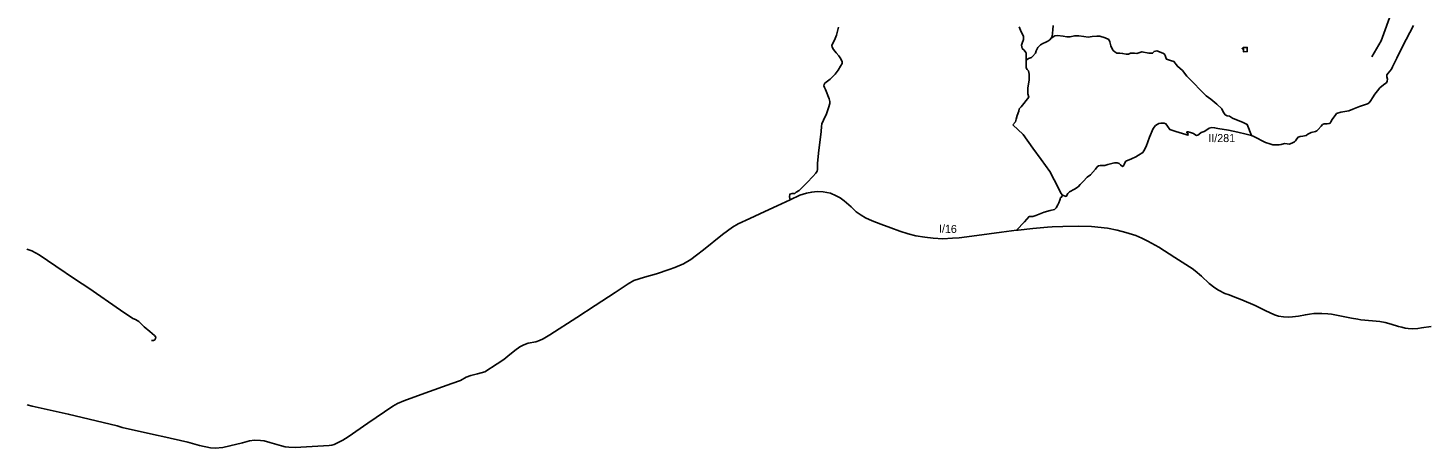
# Model space of a CAD drawing. Extents: x -789162 to -606354, y -1062736 to -945481.
# Drawn here: x -703238 to -677029, y -1012780 to -1004905 of the extents above; entities that cross this region are included whole.
import ezdxf

# ---------------------------------------------------------------- set-up
doc = ezdxf.new("R2010")
doc.units = 0
for name, color, linetype in [('_SIRSI VZTAHY_OP vodnich zdroju II stupne', 7, 'Continuous'), ('_SIRSI VZTAHY_SILNICE I a II TRIDY_STAV POPIS', 7, 'Continuous'), ('_SIRSI VZTAHY_SILNICE I TRIDY_STAV', 7, 'Continuous'), ('_SIRSI VZTAHY_SILNICE II TRIDY_STAV', 7, 'Continuous'), ('_SIRSI VZTAHY_SILNICE III TRIDY_STAV', 7, 'Continuous'), ('_SIRSI VZTAHY_VTL PLYNOVOD', 7, 'Continuous')]:
    doc.layers.add(name, color=color, linetype=linetype)

msp = doc.modelspace()

# ---------------------------------------------------------------- linework, layer by layer
at = {"layer": '_SIRSI VZTAHY_OP vodnich zdroju II stupne'}
msp.add_lwpolyline([(-680445, -1005270), (-680379, -1005270), (-680381, -1005310), (-680381, -1005349), (-680443, -1005350), (-680453, -1005347), (-680451, -1005337), (-680450, -1005321), (-680450, -1005300), (-680454, -1005298), (-680475, -1005293), (-680473, -1005290), (-680467, -1005282), (-680462, -1005277), (-680454, -1005273)], close=True, dxfattribs=at)
at = {"layer": '_SIRSI VZTAHY_SILNICE I TRIDY_STAV'}
for points in [[(-684708, -1008698), (-684989, -1008735), (-685449, -1008797), (-685779, -1008841), (-685906, -1008848), (-686088, -1008856), (-686268, -1008848), (-686424, -1008829), (-686596, -1008799), (-686736, -1008763), (-686896, -1008714), (-687062, -1008651), (-687248, -1008581), (-687415, -1008520), (-687534, -1008465), (-687620, -1008414), (-687711, -1008350), (-687805, -1008257), (-687934, -1008147), (-688010, -1008092), (-688088, -1008052), (-688196, -1008005), (-688332, -1007978), (-688446, -1007969), (-688545, -1007982), (-688643, -1008001), (-688768, -1008041), (-688948, -1008128)], [(-688948, -1008128), (-689191, -1008240), (-689422, -1008348), (-689707, -1008475), (-689925, -1008579), (-690033, -1008642), (-690218, -1008780), (-690575, -1009064), (-690704, -1009163), (-690814, -1009243), (-690950, -1009326), (-691111, -1009398), (-691217, -1009434), (-691458, -1009512), (-691682, -1009580), (-691881, -1009641), (-691987, -1009703), (-692228, -1009864), (-692603, -1010107), (-692948, -1010331), (-693456, -1010657), (-693577, -1010734), (-693649, -1010767), (-693719, -1010791), (-693860, -1010816), (-693941, -1010846), (-694019, -1010880), (-694108, -1010950), (-694241, -1011060), (-694318, -1011123), (-694442, -1011204), (-694673, -1011352), (-694813, -1011390), (-694936, -1011419), (-695022, -1011449), (-695128, -1011513), (-695293, -1011572), (-695795, -1011752), (-696193, -1011896), (-696311, -1011944), (-696396, -1011995), (-696868, -1012317), (-697234, -1012571), (-697334, -1012630), (-697499, -1012713), (-697541, -1012725), (-697592, -1012732), (-698227, -1012768), (-698350, -1012761), (-698418, -1012755), (-698483, -1012740), (-698705, -1012675), (-698807, -1012645), (-698881, -1012639), (-698993, -1012634), (-699082, -1012643), (-699216, -1012681), (-699453, -1012740), (-699588, -1012768), (-699726, -1012780), (-699815, -1012776), (-700022, -1012730), (-700244, -1012672), (-700708, -1012567), (-700831, -1012537), (-701474, -1012393), (-701568, -1012366)], [(-676933, -1010499), (-677113, -1010529), (-677182, -1010538), (-677290, -1010543), (-677362, -1010540), (-677421, -1010531), (-677485, -1010515), (-677546, -1010499), (-677681, -1010456), (-677795, -1010425), (-677896, -1010408), (-678032, -1010393), (-678254, -1010374), (-678305, -1010367), (-678423, -1010348), (-678709, -1010289), (-678804, -1010272), (-678870, -1010264), (-678982, -1010255), (-679135, -1010259), (-679211, -1010268), (-679291, -1010281), (-679420, -1010308), (-679533, -1010323), (-679613, -1010329), (-679702, -1010323), (-679793, -1010308), (-679867, -1010285), (-680045, -1010200), (-680233, -1010105), (-680485, -1009999), (-680644, -1009938), (-680720, -1009910), (-680803, -1009881), (-680921, -1009819), (-680989, -1009775), (-681095, -1009696), (-681241, -1009561), (-681357, -1009459), (-681416, -1009415), (-681465, -1009383), (-681740, -1009208), (-682037, -1009017), (-682244, -1008901), (-682354, -1008848), (-682468, -1008797), (-682655, -1008738), (-682818, -1008697), (-682998, -1008659), (-683298, -1008628), (-683539, -1008619), (-683840, -1008625), (-684037, -1008636), (-684128, -1008642), (-684399, -1008664), (-684674, -1008693), (-684708, -1008698)], [(-703257, -1009051), (-703164, -1009086), (-703097, -1009121), (-703030, -1009158), (-702715, -1009373), (-702350, -1009618), (-702098, -1009784), (-701501, -1010194), (-701273, -1010349), (-701223, -1010368), (-701159, -1010409), (-701060, -1010506), (-700955, -1010594), (-700865, -1010672), (-700844, -1010704), (-700847, -1010725), (-700859, -1010751), (-700884, -1010764), (-700924, -1010767)], [(-703251, -1011972), (-703162, -1011995), (-702484, -1012145), (-701568, -1012366)]]:
    msp.add_lwpolyline(points, dxfattribs=at)
at = {"layer": '_SIRSI VZTAHY_SILNICE II TRIDY_STAV'}
for points in [[(-677262, -1004859), (-677399, -1005119), (-677532, -1005375), (-677574, -1005469), (-677655, -1005635), (-677678, -1005679), (-677736, -1005754), (-677761, -1005783), (-677763, -1005796), (-677763, -1005823), (-677753, -1005864), (-677757, -1005900), (-677772, -1005931), (-677801, -1005950), (-677855, -1005998), (-677892, -1006025), (-677938, -1006083), (-677986, -1006145), (-678032, -1006216), (-678063, -1006262), (-678096, -1006310), (-678126, -1006327), (-678275, -1006377), (-678402, -1006427), (-678473, -1006458), (-678627, -1006485), (-678706, -1006506), (-678735, -1006543), (-678773, -1006601), (-678790, -1006624), (-678812, -1006664), (-678827, -1006687), (-678844, -1006695), (-678885, -1006701), (-678937, -1006703), (-678967, -1006712), (-678996, -1006745), (-679048, -1006807), (-679075, -1006832), (-679102, -1006847), (-679181, -1006862), (-679208, -1006876), (-679245, -1006897), (-679277, -1006920), (-679339, -1006932), (-679387, -1006941), (-679427, -1006953), (-679452, -1006982), (-679474, -1007018), (-679493, -1007041), (-679545, -1007066), (-679593, -1007082), (-679629, -1007078), (-679685, -1007074), (-679743, -1007088), (-679785, -1007099), (-679853, -1007099), (-679901, -1007095), (-679959, -1007080), (-680041, -1007051), (-680114, -1007016), (-680184, -1006976), (-680255, -1006937), (-680303, -1006924)], [(-688043, -1004891), (-688082, -1005038), (-688121, -1005132), (-688158, -1005204), (-688167, -1005236), (-688165, -1005267), (-688139, -1005308), (-688084, -1005371), (-688036, -1005427), (-688000, -1005484), (-687976, -1005538), (-687974, -1005571), (-688006, -1005623), (-688050, -1005695), (-688108, -1005771), (-688199, -1005862), (-688299, -1005940), (-688313, -1005966), (-688315, -1005990), (-688306, -1006023), (-688287, -1006056), (-688217, -1006232), (-688208, -1006282), (-688206, -1006323), (-688232, -1006405), (-688269, -1006514), (-688326, -1006634), (-688356, -1006703), (-688361, -1006753), (-688371, -1006847), (-688417, -1007253), (-688439, -1007447), (-688439, -1007466), (-688439, -1007520), (-688439, -1007557), (-688443, -1007590), (-688469, -1007627), (-688526, -1007688), (-688628, -1007801), (-688730, -1007901), (-688780, -1007953), (-688834, -1007986), (-688863, -1008007), (-688912, -1008009), (-688958, -1008023), (-688960, -1008070), (-688948, -1008128)], [(-680303, -1006924), (-680401, -1006899), (-680555, -1006860), (-680732, -1006824), (-680934, -1006787), (-680992, -1006776), (-681044, -1006774), (-681092, -1006782), (-681140, -1006812), (-681186, -1006845), (-681242, -1006862), (-681279, -1006893), (-681308, -1006916), (-681333, -1006924), (-681365, -1006903), (-681385, -1006884), (-681444, -1006866), (-681490, -1006853), (-681510, -1006853), (-681512, -1006870), (-681496, -1006882), (-681490, -1006901), (-681494, -1006916), (-681533, -1006903), (-681721, -1006845), (-681831, -1006810), (-681873, -1006745), (-681904, -1006705), (-681939, -1006691), (-681997, -1006687), (-682039, -1006697), (-682099, -1006735), (-682145, -1006787), (-682212, -1006953), (-682278, -1007128), (-682320, -1007211), (-682335, -1007238), (-682420, -1007288), (-682470, -1007322), (-682553, -1007359), (-682655, -1007401), (-682670, -1007422), (-682686, -1007465), (-682699, -1007490), (-682722, -1007499), (-682757, -1007469), (-682782, -1007444), (-682816, -1007432), (-682863, -1007432), (-682897, -1007438), (-682993, -1007465), (-683053, -1007482), (-683138, -1007486), (-683169, -1007492), (-683192, -1007511), (-683228, -1007553), (-683319, -1007659), (-683384, -1007705), (-683459, -1007782), (-683515, -1007840), (-683552, -1007884), (-683619, -1007925), (-683715, -1007979), (-683742, -1008009), (-683777, -1008063), (-683842, -1008038)], [(-683842, -1008038), (-683861, -1008075), (-683879, -1008084), (-683888, -1008115), (-683892, -1008136), (-683911, -1008181), (-683933, -1008221), (-683963, -1008277), (-683996, -1008306), (-684075, -1008329), (-684187, -1008360), (-684344, -1008421), (-684402, -1008440), (-684471, -1008442), (-684556, -1008539), (-684708, -1008698)]]:
    msp.add_lwpolyline(points, dxfattribs=at)
at = {"layer": '_SIRSI VZTAHY_SILNICE III TRIDY_STAV'}
for points in [[(-684016, -1004861), (-684022, -1004937), (-684039, -1005062), (-684054, -1005094)], [(-684528, -1005506), (-684528, -1005377), (-684532, -1005362), (-684564, -1005324), (-684597, -1005288), (-684610, -1005226), (-684600, -1005191), (-684572, -1005119), (-684578, -1005059), (-684619, -1004977), (-684657, -1004881)], [(-684054, -1005094), (-684081, -1005125), (-684117, -1005153), (-684157, -1005174), (-684215, -1005195), (-684257, -1005221), (-684306, -1005271), (-684337, -1005333), (-684348, -1005379), (-684409, -1005441), (-684424, -1005458), (-684483, -1005475), (-684528, -1005506)], [(-680303, -1006924), (-680382, -1006713), (-680456, -1006677), (-680659, -1006593), (-680716, -1006557), (-680758, -1006552), (-680794, -1006533), (-680835, -1006478), (-680858, -1006423), (-680951, -1006332), (-681061, -1006239), (-681150, -1006176), (-681264, -1006066), (-681381, -1005939), (-681514, -1005810), (-681597, -1005702), (-681690, -1005623), (-681755, -1005536), (-681817, -1005515), (-681895, -1005492), (-681906, -1005460), (-681918, -1005420), (-681931, -1005395), (-681961, -1005378), (-682077, -1005335), (-682128, -1005344), (-682155, -1005380), (-682223, -1005376), (-682354, -1005352), (-682448, -1005382), (-682494, -1005380), (-682568, -1005378), (-682608, -1005395), (-682649, -1005397), (-682718, -1005382), (-682769, -1005376), (-682824, -1005376), (-682860, -1005352), (-682896, -1005327), (-682911, -1005299), (-682936, -1005242), (-682956, -1005164), (-682977, -1005124), (-683044, -1005090), (-683142, -1005056), (-683201, -1005060), (-683290, -1005067), (-683362, -1005075), (-683444, -1005062), (-683535, -1005050), (-683620, -1005054), (-683698, -1005069), (-683762, -1005073), (-683834, -1005058), (-683936, -1005045), (-683986, -1005052), (-684054, -1005094)], [(-684777, -1006723), (-684722, -1006662), (-684714, -1006617), (-684691, -1006545), (-684665, -1006463), (-684657, -1006422), (-684621, -1006384), (-684477, -1006200), (-684492, -1006141), (-684494, -1006092), (-684494, -1006033), (-684470, -1005876), (-684468, -1005768), (-684483, -1005709), (-684504, -1005686), (-684528, -1005654), (-684525, -1005603), (-684528, -1005506)], [(-683842, -1008038), (-683876, -1008001), (-683895, -1007957), (-684001, -1007754), (-684083, -1007595), (-684242, -1007371), (-684403, -1007159), (-684580, -1006905), (-684777, -1006723)]]:
    msp.add_lwpolyline(points, dxfattribs=at)
at = {"layer": '_SIRSI VZTAHY_VTL PLYNOVOD'}
msp.add_lwpolyline([(-677050, -1003572), (-677195, -1003815), (-677480, -1004070), (-677871, -1005145), (-678045, -1005448)], dxfattribs=at)

# ---------------------------------------------------------------- texts
at = {"layer": '_SIRSI VZTAHY_SILNICE I a II TRIDY_STAV POPIS'}
msp.add_text('II/281', height=150, dxfattribs=at).set_placement((-681110, -1007044))
msp.add_text('I/16', height=150, rotation=358.7596, dxfattribs=at).set_placement((-686161, -1008742))

doc.saveas('drawing.dxf')
